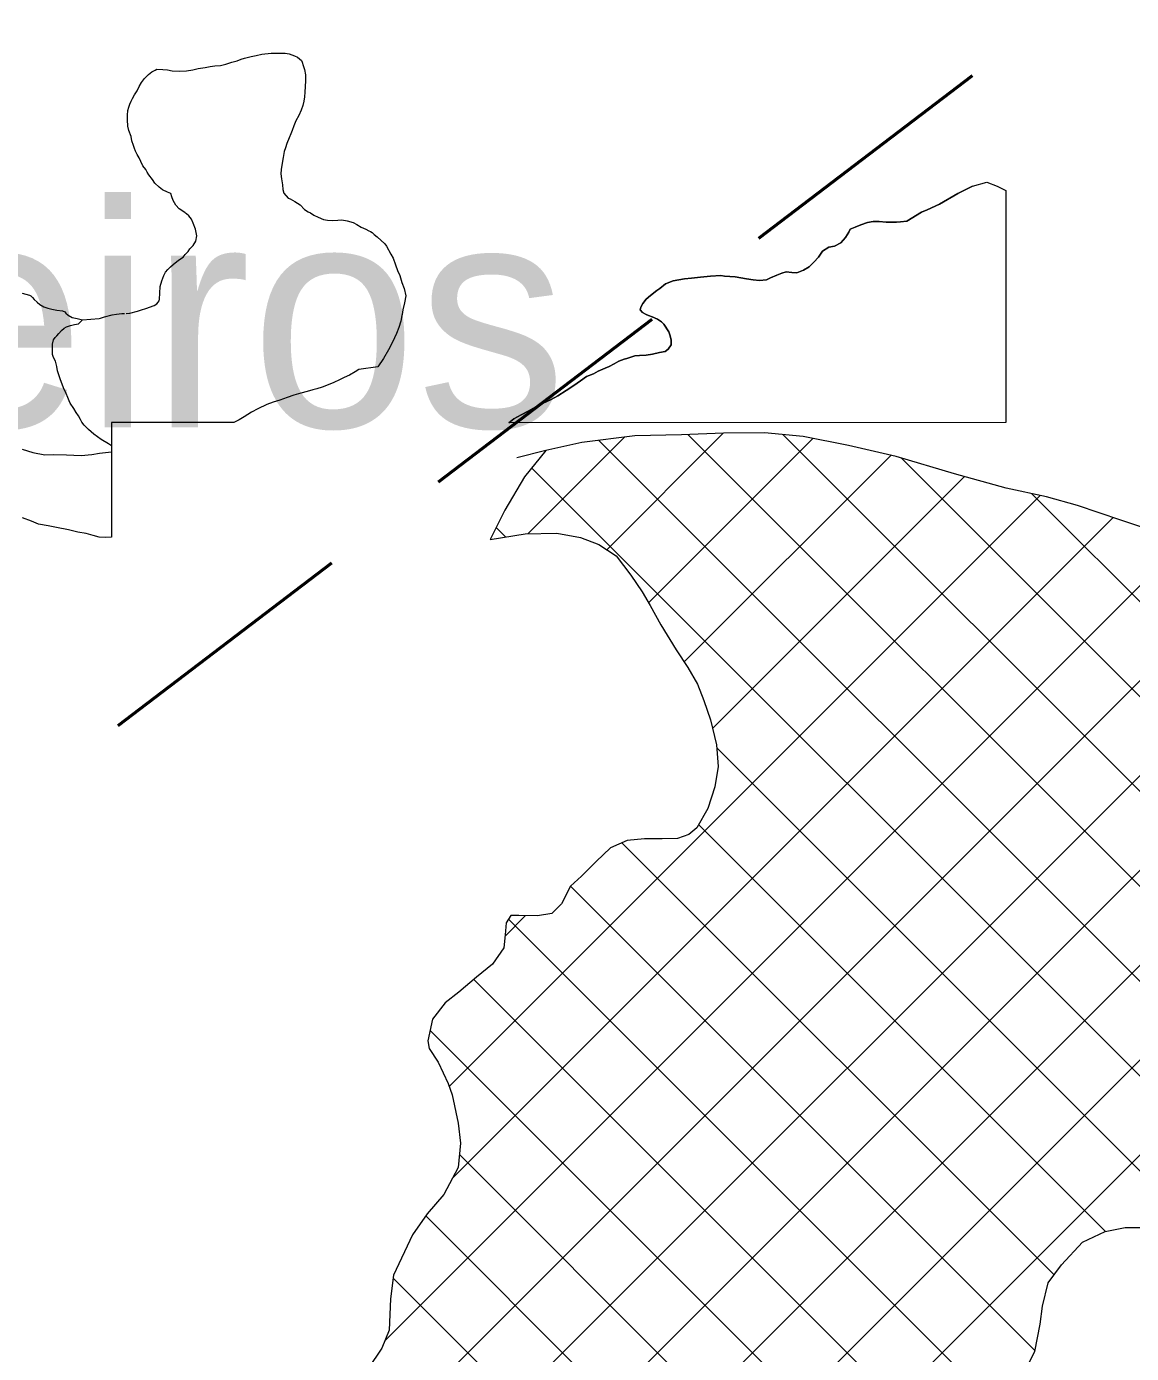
# Model space of a CAD drawing. Extents: x -1643653 to 4543381, y 1624270 to 13878484.
# Drawn here: x 679810 to 682281, y 8949418 to 8952386 of the extents above; entities that cross this region are included whole.
import ezdxf

# ---------------------------------------------------------------- set-up
doc = ezdxf.new("R2010")
doc.units = 0
doc.header["$LTSCALE"] = 200
doc.linetypes.add('MEDIUM_DASHED', pattern=[4.5, 3, -1.5])
for name, color, linetype, lineweight in [('1', 7, 'Continuous', 13), ('24', 7, 'Continuous', 25), ('27', 7, 'Continuous', 53), ('29', 7, 'Continuous', 13)]:
    doc.layers.add(name, color=color, linetype=linetype, lineweight=lineweight)
doc.layers.add('41', color=7, linetype='Continuous')

msp = doc.modelspace()

# ---------------------------------------------------------------- linework, layer by layer
at = {"layer": '1', "lineweight": 25}
msp.add_spline([(814781, 9009175.5), (814787.2, 9009173.4), (814796.9, 9009173.4), (814799.4, 9009172.4), (814805.1, 9009174.5), (814805.6, 9009176.5), (814811.7, 9009179.5), (814811.7, 9009179.5), (814801.5, 9009181), (814790.7, 9009181.5), (814784.1, 9009183.1), (814777.4, 9009185.1), (814778.4, 9009175.5)], degree=3, dxfattribs=at)
at = {"layer": '24'}
msp.add_spline([(665209.5, 8949437.1), (665261.8, 8949907.3), (665888.8, 8950560.5), (666750.9, 8951187.5), (667665.3, 8951814.5), (668344.5, 8952363.1), (668788.7, 8952911.7), (669180.6, 8953564.9), (669154.4, 8954270.2), (669755.3, 8954662.1), (670486.8, 8955027.9), (671218.3, 8955785.5), (671166.1, 8956360.3), (671531.8, 8956726), (671479.6, 8956987.3), (670957.1, 8957405.3), (670695.8, 8957849.4), (671139.9, 8958502.5), (671845.3, 8959207.9), (672394, 8958789.9), (673047.1, 8959234), (673465.1, 8959834.9), (673177.7, 8960461.9), (673987.6, 8960749.3), (675163.2, 8960879.9), (676103.7, 8960906.1), (677253.2, 8961428.6), (677697.4, 8961559.2), (678115.4, 8962133.9), (678611.8, 8962369.1), (678820.8, 8962919.9), (679291, 8963704.1), (679918, 8964226.8), (679944.1, 8964697.3), (679709, 8965272.3), (679291, 8966004.2), (678115.4, 8966945.2)], degree=3, dxfattribs=at)
at = {"layer": '27', "linetype": 'MEDIUM_DASHED'}
msp.add_line((675717.3, 8947553.5), (684335.5, 8954109.5), dxfattribs=at)
at = {"layer": '29'}
for p, q in [((680930.9, 8951251.3), (681147.2, 8951467.7)), ((681107.5, 8951215.8), (681367.9, 8951476.2)), ((681200.9, 8951097.1), (681568.5, 8951464.7)), ((682831.5, 8949930.9), (681289.1, 8951473.4)), ((682940.7, 8950033.9), (681501.2, 8951473.3)), ((682678.6, 8949871.7), (681090.1, 8951460.2)), ((681280.6, 8950964.6), (681742.6, 8951426.6)), ((683031.4, 8950155.3), (681766.3, 8951420.4)), ((682533.2, 8949805), (680939.6, 8951398.5)), ((681344, 8950815.9), (681907.2, 8951379.1)), ((680755.5, 8950015.3), (682076.8, 8951336.6)), ((683239.9, 8950158.9), (682058.2, 8951340.6)), ((680762.5, 8949810.1), (682240, 8951287.7)), ((680881.9, 8951244.1), (680860.5, 8951265.5)), ((680611.8, 8949447.3), (682399.1, 8951234.6)), ((680656.7, 8949280), (682559.7, 8951183.1)), ((680748.7, 8949159.9), (682714, 8951125.2)), ((680311.8, 8948510.9), (682868.8, 8951067.9)), ((680515.3, 8948502.2), (683024.1, 8951011)), ((680651.5, 8948426.3), (683126, 8950900.8)), ((680396.1, 8947958.8), (683224.9, 8950787.6)), ((682397.4, 8949728.6), (681353.6, 8950772.5)), ((682222.7, 8949691.2), (681313, 8950600.9)), ((682107.7, 8949594), (681141.4, 8950560.3)), ((682065.3, 8949424.4), (681026.6, 8950463)), ((680880, 8950351.8), (680925.6, 8950397.5)), ((681979.8, 8949297.7), (680888, 8950389.5)), ((681978.4, 8949086.9), (680810.6, 8950254.7)), ((681883.7, 8948969.5), (680712.7, 8950140.5)), ((681811.4, 8948829.7), (680778, 8949863.1)), ((681804.9, 8948624), (680703, 8949725.9)), ((681806.6, 8948410.2), (680629.9, 8949586.9))]:
    msp.add_line(p, q, dxfattribs=at)
for points in [[(680033.1, 8951744.2), (680041.3, 8951744.5), (680058.1, 8951749.2), (680067, 8951752.3), (680076.8, 8951755.2), (680095.4, 8951762.2), (680101.3, 8951765.4), (680104.8, 8951769.1), (680106.6, 8951772.3), (680107.2, 8951775.9), (680107.9, 8951789.1), (680108.9, 8951804.1), (680112.9, 8951816.7), (680117.1, 8951828.8), (680121, 8951836.7), (680126.1, 8951842.7), (680132, 8951848.3), (680137.7, 8951853.8), (680149.6, 8951863.4), (680160, 8951870.1), (680165, 8951875.6), (680171.5, 8951882.9), (680175.3, 8951888.3), (680182.5, 8951895.8), (680188.4, 8951906), (680191.2, 8951917.3), (680187.8, 8951932.8), (680182.7, 8951946.1), (680179.1, 8951954.7), (680173.2, 8951962), (680167.7, 8951966.7), (680165.9, 8951968.1), (680164.2, 8951969.7), (680151.6, 8951978.3), (680144.2, 8951986.5), (680137.9, 8951996.5), (680134.7, 8952004.8), (680132.8, 8952012.1), (680125.3, 8952015), (680114.1, 8952020.5), (680107, 8952026.7), (680097, 8952035.6), (680091.4, 8952043.8), (680083.7, 8952054.2), (680079.5, 8952060), (680077, 8952066), (680070.5, 8952074.5), (680065.4, 8952083.9), (680062.2, 8952092.2), (680057.5, 8952099.4), (680053.8, 8952107.3), (680051.2, 8952113.3), (680049.3, 8952119.7), (680045.9, 8952130), (680043.8, 8952139.5), (680038.5, 8952153.2), (680036.7, 8952163), (680036.1, 8952177.3), (680036, 8952187.7), (680036.9, 8952197.6), (680038.7, 8952205.4), (680041.2, 8952212.3), (680044.2, 8952218.8), (680047.3, 8952224.9), (680051.7, 8952232.8), (680057.1, 8952241.6), (680061.6, 8952251.8), (680067.3, 8952260.8), (680074.2, 8952269.3), (680078.5, 8952274.1), (680083.1, 8952278.4), (680089.9, 8952284.2), (680097.4, 8952288.5), (680101.8, 8952290.2), (680115, 8952289.7), (680125.6, 8952288.6), (680136, 8952286.7), (680151.6, 8952285.9), (680167.6, 8952287), (680181.8, 8952289.2), (680194, 8952291.9), (680209.3, 8952294.3), (680220.4, 8952296.2), (680231.4, 8952298.1), (680244.1, 8952298.8), (680255.8, 8952301.4), (680268.8, 8952305.8), (680281.1, 8952309.2), (680289.9, 8952312.8), (680297.6, 8952315), (680306.4, 8952317.1), (680312.7, 8952318.6), (680323.6, 8952320.6), (680336.5, 8952323.7), (680357, 8952325.8), (680368.7, 8952326.5), (680380.7, 8952325.9), (680388.6, 8952326.3), (680397.6, 8952324.7), (680409, 8952320.5), (680416.3, 8952316.9)], [(680033.1, 8951744.2), (680041.3, 8951744.5), (680058.1, 8951749.2), (680067, 8951752.3), (680076.8, 8951755.2), (680095.4, 8951762.2), (680101.3, 8951765.4), (680104.8, 8951769.1), (680106.6, 8951772.3), (680107.2, 8951775.9), (680107.9, 8951789.1), (680108.9, 8951804.1), (680112.9, 8951816.7), (680117.1, 8951828.8), (680121, 8951836.7), (680126.1, 8951842.7), (680132, 8951848.3), (680137.7, 8951853.8), (680149.6, 8951863.4), (680160, 8951870.1), (680165, 8951875.6), (680171.5, 8951882.9), (680175.3, 8951888.3), (680182.5, 8951895.8), (680188.4, 8951906), (680191.2, 8951917.3), (680187.8, 8951932.8), (680182.7, 8951946.1), (680179.1, 8951954.7), (680173.2, 8951962), (680167.7, 8951966.7), (680165.9, 8951968.1), (680164.2, 8951969.7), (680151.6, 8951978.3), (680144.2, 8951986.5), (680137.9, 8951996.5), (680134.7, 8952004.8), (680132.8, 8952012.1), (680125.3, 8952015), (680114.1, 8952020.5), (680107, 8952026.7), (680097, 8952035.6), (680091.4, 8952043.8), (680083.7, 8952054.2), (680079.5, 8952060), (680077, 8952066), (680070.5, 8952074.5), (680065.4, 8952083.9), (680062.2, 8952092.2), (680057.5, 8952099.4), (680053.8, 8952107.3), (680051.2, 8952113.3), (680049.3, 8952119.7), (680045.9, 8952130), (680043.8, 8952139.5), (680038.5, 8952153.2), (680036.7, 8952163), (680036.1, 8952177.3), (680036, 8952187.7), (680036.9, 8952197.6), (680038.7, 8952205.4), (680041.2, 8952212.3), (680044.2, 8952218.8), (680047.3, 8952224.9), (680051.7, 8952232.8), (680057.1, 8952241.6), (680061.6, 8952251.8), (680067.3, 8952260.8), (680074.2, 8952269.3), (680078.5, 8952274.1), (680083.1, 8952278.4), (680089.9, 8952284.2), (680097.4, 8952288.5), (680101.8, 8952290.2), (680115, 8952289.7), (680125.6, 8952288.6), (680136, 8952286.7), (680151.6, 8952285.9), (680167.6, 8952287), (680181.8, 8952289.2), (680194, 8952291.9), (680209.3, 8952294.3), (680220.4, 8952296.2), (680231.4, 8952298.1), (680244.1, 8952298.8), (680255.8, 8952301.4), (680268.8, 8952305.8), (680281.1, 8952309.2), (680289.9, 8952312.8), (680297.6, 8952315), (680306.4, 8952317.1), (680312.7, 8952318.6), (680323.6, 8952320.6), (680336.5, 8952323.7), (680357, 8952325.8), (680368.7, 8952326.5), (680380.7, 8952325.9), (680388.6, 8952326.3), (680397.6, 8952324.7), (680409, 8952320.5), (680416.3, 8952316.9)], [(680416.3, 8952316.9), (680424.6, 8952310), (680426.7, 8952305.8), (680428.9, 8952298.6), (680431.5, 8952289.4), (680433.6, 8952277.6), (680433.8, 8952264.5)], [(680416.3, 8952316.9), (680424.6, 8952310), (680426.7, 8952305.8), (680428.9, 8952298.6), (680431.5, 8952289.4), (680433.6, 8952277.6), (680433.8, 8952264.5)], [(680433.8, 8952264.5), (680433.2, 8952251.3), (680432.4, 8952239.3), (680431.6, 8952228.2), (680430.2, 8952218.7), (680427.8, 8952209.1), (680424.4, 8952198.5), (680418.7, 8952186.9), (680412.6, 8952174.9), (680408, 8952163.9), (680403.8, 8952153.5), (680400.9, 8952146.1), (680397.4, 8952136.9), (680392.4, 8952124.3), (680389.2, 8952114.2), (680386.5, 8952106.4), (680384, 8952092.5), (680381.4, 8952080.2), (680379.2, 8952065.7), (680378.8, 8952056.3), (680379.9, 8952045), (680382.1, 8952032), (680383, 8952021.4), (680385.4, 8952012.7), (680395.3, 8952002), (680399.9, 8952000.2), (680409.7, 8951994.6), (680422.2, 8951986.6), (680431.9, 8951976.5), (680439.5, 8951971.3), (680445.1, 8951968.8), (680452.4, 8951963.8), (680462.3, 8951959.7), (680474.2, 8951954.1), (680483, 8951952.7), (680494, 8951951.8), (680506, 8951952.7), (680515, 8951953.1), (680527.2, 8951951.2), (680540.4, 8951947.8), (680548.4, 8951943.2), (680558.1, 8951937.2), (680568.5, 8951932.7), (680575.8, 8951928.6), (680579.3, 8951927), (680583.3, 8951924.8), (680587.5, 8951920.7), (680594.1, 8951915.4), (680611.4, 8951899.4)], [(680433.8, 8952264.5), (680433.2, 8952251.3), (680432.4, 8952239.3), (680431.6, 8952228.2), (680430.2, 8952218.7), (680427.8, 8952209.1), (680424.4, 8952198.5), (680418.7, 8952186.9), (680412.6, 8952174.9), (680408, 8952163.9), (680403.8, 8952153.5), (680400.9, 8952146.1), (680397.4, 8952136.9), (680392.4, 8952124.3), (680389.2, 8952114.2), (680386.5, 8952106.4), (680384, 8952092.5), (680381.4, 8952080.2), (680379.2, 8952065.7), (680378.8, 8952056.3), (680379.9, 8952045), (680382.1, 8952032), (680383, 8952021.4), (680385.4, 8952012.7), (680395.3, 8952002), (680399.9, 8952000.2), (680409.7, 8951994.6), (680422.2, 8951986.6), (680431.9, 8951976.5), (680439.5, 8951971.3), (680445.1, 8951968.8), (680452.4, 8951963.8), (680462.3, 8951959.7), (680474.2, 8951954.1), (680483, 8951952.7), (680494, 8951951.8), (680506, 8951952.7), (680515, 8951953.1), (680527.2, 8951951.2), (680540.4, 8951947.8), (680548.4, 8951943.2), (680558.1, 8951937.2), (680568.5, 8951932.7), (680575.8, 8951928.6), (680579.3, 8951927), (680583.3, 8951924.8), (680587.5, 8951920.7), (680594.1, 8951915.4), (680611.4, 8951899.4)], [(681925.4, 8952028.8), (681892.5, 8952012.4), (681851.9, 8951988.3), (681823.9, 8951976.1)], [(681823.9, 8951976.1), (681851.9, 8951988.3), (681892.5, 8952012.4), (681925.4, 8952028.8)], [(681925.4, 8952028.8), (681925.4, 8952028.8), (681925.4, 8952028.8), (681925.4, 8952028.8), (681925.4, 8952028.8), (681925.4, 8952028.8), (681925.4, 8952028.8), (681957.7, 8952037.5), (681980.3, 8952028.6), (682000, 8952019.1)], [(681925.4, 8952028.8), (681925.4, 8952028.8), (681925.4, 8952028.8), (681925.4, 8952028.8), (681925.4, 8952028.8), (681925.4, 8952028.8), (681925.4, 8952028.8), (681957.7, 8952037.5), (681980.3, 8952028.6), (682000, 8952019.1)], [(682000, 8952019.1), (682000, 8951500.1), (680888.6, 8951499.2)], [(681823.9, 8951976.1), (681811.3, 8951970.6), (681778.9, 8951950.6), (681764.3, 8951949.2), (681755.7, 8951948.3), (681743, 8951948.2), (681732.2, 8951948.3), (681717, 8951949.8), (681703.2, 8951949.9), (681690.4, 8951947.6), (681675.7, 8951942.5), (681662.9, 8951937.2), (681652.1, 8951932.3), (681649.1, 8951925.5), (681641.4, 8951913.6), (681631.1, 8951901.9), (681616.5, 8951894.7), (681604.3, 8951892.6), (681590.2, 8951883.6), (681580.9, 8951869.7), (681570.8, 8951858.7), (681560.5, 8951848.2), (681547.5, 8951840.6), (681532.2, 8951834.7), (681521.3, 8951835.5), (681508.7, 8951837.4), (681499.3, 8951834), (681488.2, 8951829.8), (681473.9, 8951823.5), (681464.9, 8951819.1), (681449.4, 8951817.5), (681434.7, 8951819.1), (681419.8, 8951821.8), (681395, 8951825.8), (681370.6, 8951827.6), (681362.8, 8951828.7), (681339.5, 8951827.7), (681317.5, 8951824.9), (681297.1, 8951822.7), (681281.2, 8951821.3), (681255.9, 8951817.1), (681238.6, 8951810.4), (681225.9, 8951800.2), (681219.7, 8951795.1), (681205, 8951784.5), (681195.6, 8951776.3), (681188.3, 8951766.2), (681183.6, 8951758.1), (681181.9, 8951752.3), (681187.3, 8951746.4), (681195.6, 8951741.6), (681201, 8951739.5)], [(681201, 8951739.5), (681195.6, 8951741.6), (681187.3, 8951746.4), (681181.9, 8951752.3), (681183.6, 8951758.1), (681188.3, 8951766.2), (681195.6, 8951776.3), (681205, 8951784.5), (681219.7, 8951795.1), (681225.9, 8951800.2), (681238.6, 8951810.4), (681255.9, 8951817.1), (681281.2, 8951821.3), (681297.1, 8951822.7), (681317.5, 8951824.9), (681339.5, 8951827.7), (681362.8, 8951828.7), (681370.6, 8951827.6), (681395, 8951825.8), (681419.8, 8951821.8), (681434.7, 8951819.1), (681449.4, 8951817.5), (681464.9, 8951819.1), (681473.9, 8951823.5), (681488.2, 8951829.8), (681499.3, 8951834), (681508.7, 8951837.4), (681521.3, 8951835.5), (681532.2, 8951834.7), (681547.5, 8951840.6), (681560.5, 8951848.2), (681570.8, 8951858.7), (681580.9, 8951869.7), (681590.2, 8951883.6), (681604.3, 8951892.6), (681616.5, 8951894.7), (681631.1, 8951901.9), (681641.4, 8951913.6), (681649.1, 8951925.5), (681652.1, 8951932.3), (681662.9, 8951937.2), (681675.7, 8951942.5), (681690.4, 8951947.6), (681703.2, 8951949.9), (681717, 8951949.8), (681732.2, 8951948.3), (681743, 8951948.2), (681755.7, 8951948.3), (681764.3, 8951949.2), (681778.9, 8951950.6), (681811.3, 8951970.6), (681823.9, 8951976.1)], [(680611.4, 8951899.4), (680615.3, 8951894.5), (680624.5, 8951876.9), (680629.7, 8951867.8), (680635.3, 8951853.1), (680639.8, 8951840.2), (680644.5, 8951828.6), (680649.6, 8951813.1), (680654.4, 8951799.8), (680658.1, 8951783.2), (680655.5, 8951767.7), (680651.5, 8951752.3), (680649.9, 8951741.8)], [(680611.4, 8951899.4), (680615.3, 8951894.5), (680624.5, 8951876.9), (680629.7, 8951867.8), (680635.3, 8951853.1), (680639.8, 8951840.2), (680644.5, 8951828.6), (680649.6, 8951813.1), (680654.4, 8951799.8), (680658.1, 8951783.2), (680655.5, 8951767.7), (680651.5, 8951752.3), (680649.9, 8951741.8)], [(679800.4, 8951789.5), (679816.4, 8951785.2), (679819.8, 8951783.1), (679823.1, 8951780.1), (679827.4, 8951775), (679833.6, 8951769.1), (679839.5, 8951764), (679849.1, 8951759.1), (679857.8, 8951755.9), (679867, 8951753.3), (679878, 8951751.5), (679890.7, 8951749.7), (679895.5, 8951747.5), (679897.9, 8951744.8)], [(679800.4, 8951789.5), (679816.4, 8951785.2), (679819.8, 8951783.1), (679823.1, 8951780.1), (679827.4, 8951775), (679833.6, 8951769.1), (679839.5, 8951764), (679849.1, 8951759.1), (679857.8, 8951755.9), (679867, 8951753.3), (679878, 8951751.5), (679890.7, 8951749.7), (679895.5, 8951747.5), (679897.9, 8951744.8)], [(680000, 8951447.9), (679993.6, 8951452.2), (679976.8, 8951461.9), (679960.5, 8951474.3), (679948.9, 8951484.8), (679938.9, 8951494.1), (679934.1, 8951500.6), (679930.8, 8951506.8), (679926, 8951515.1), (679921, 8951522.6), (679915.7, 8951531.5), (679908, 8951543.2), (679905.3, 8951549), (679902.6, 8951556.2), (679898.5, 8951565), (679893.1, 8951577.4), (679890.1, 8951586.1), (679886.2, 8951595.7), (679882, 8951606.7), (679879.4, 8951615.7), (679877.6, 8951625.5), (679874.6, 8951637), (679870.2, 8951645.2), (679868.1, 8951652.6), (679867.9, 8951662.3), (679868.2, 8951675.5), (679870.7, 8951685.2), (679870.7, 8951685.2), (679873.8, 8951690.4), (679873.8, 8951690.4), (679877.6, 8951694), (679882.4, 8951699.6), (679888.2, 8951706), (679893.9, 8951711), (679899.5, 8951713.9), (679908.2, 8951716.8), (679917.7, 8951719), (679926.2, 8951721.2), (679935.5, 8951729.6)], [(679898.1, 8951744.6), (679903.1, 8951740.1), (679911.9, 8951735.2), (679923, 8951733.1), (679935.5, 8951729.6), (679935.5, 8951729.6), (679935.5, 8951729.6)], [(679898.1, 8951744.6), (679903.1, 8951740.1), (679911.9, 8951735.2), (679923, 8951733.1), (679935.5, 8951729.6), (679935.5, 8951729.6), (679935.5, 8951729.6)], [(679935.5, 8951729.6), (679972.2, 8951732.5), (679975.4, 8951733.5), (679984.2, 8951736.2), (680001.4, 8951741.2), (680011.2, 8951742.7), (680023.1, 8951743.8), (680029, 8951744.1)], [(679935.5, 8951729.6), (679972.2, 8951732.5), (679975.4, 8951733.5), (679984.2, 8951736.2), (680001.4, 8951741.2), (680011.2, 8951742.7), (680023.1, 8951743.8), (680029, 8951744.1)], [(680649.9, 8951741.8), (680649.6, 8951739.2), (680646.8, 8951726.8), (680642.8, 8951712.4), (680637.2, 8951699.4), (680628.5, 8951679.7), (680619.3, 8951662.9), (680608.1, 8951643.5), (680596, 8951624.7), (680552.8, 8951618.5), (680544.9, 8951613.7), (680532.2, 8951606.2), (680520.7, 8951600.7), (680510.1, 8951595.5), (680497.6, 8951589.4), (680484.7, 8951584.2), (680471.2, 8951578.9), (680459, 8951575.8), (680450.3, 8951573.1), (680437.5, 8951569.6), (680423.6, 8951565.9), (680408.1, 8951561.4), (680392.9, 8951555.8), (680376.4, 8951550.5), (680361.7, 8951545.5), (680347.5, 8951540.3), (680327.3, 8951531.1), (680313.4, 8951523), (680296.5, 8951513.1), (680285.6, 8951505.8), (680273.7, 8951500)], [(680649.9, 8951741.8), (680649.6, 8951739.2), (680646.8, 8951726.8), (680642.8, 8951712.4), (680637.2, 8951699.4), (680628.5, 8951679.7), (680619.3, 8951662.9), (680608.1, 8951643.5), (680596, 8951624.7), (680552.8, 8951618.5), (680544.9, 8951613.7), (680532.2, 8951606.2), (680520.7, 8951600.7), (680510.1, 8951595.5), (680497.6, 8951589.4), (680484.7, 8951584.2), (680471.2, 8951578.9), (680459, 8951575.8), (680450.3, 8951573.1), (680437.5, 8951569.6), (680423.6, 8951565.9), (680408.1, 8951561.4), (680392.9, 8951555.8), (680376.4, 8951550.5), (680361.7, 8951545.5), (680347.5, 8951540.3), (680327.3, 8951531.1), (680313.4, 8951523), (680296.5, 8951513.1), (680285.6, 8951505.8), (680273.7, 8951500)], [(681201, 8951739.5), (681208.8, 8951736.6), (681221.2, 8951731.5), (681229.7, 8951725.1), (681235.3, 8951720.2), (681246, 8951702.8), (681248.8, 8951696.3), (681251.8, 8951685.3), (681251.6, 8951674.1), (681245, 8951663.9), (681238.4, 8951659.2), (681225.5, 8951657), (681210, 8951653.3), (681196, 8951650.9), (681180.8, 8951649.8), (681170.2, 8951649.1), (681152.3, 8951643.4), (681146.8, 8951642.1), (681134.7, 8951637.2), (681124.2, 8951631.4), (681112.9, 8951625.4), (681103.8, 8951621.6), (681088.4, 8951615.1), (681077.9, 8951609.3), (681061.9, 8951602.7), (681048.8, 8951593.3), (681034, 8951583.2), (681016.4, 8951571.6), (680998.5, 8951559.9), (680983.4, 8951551.8), (680963.8, 8951542.5), (680948.7, 8951535.3), (680931.6, 8951525.2), (680916.2, 8951517.1), (680900.1, 8951508.1), (680888.6, 8951499.2)], [(680888.6, 8951499.2), (680900.1, 8951508.1), (680916.2, 8951517.1), (680931.6, 8951525.2), (680948.7, 8951535.3), (680963.8, 8951542.5), (680983.4, 8951551.8), (680998.5, 8951559.9), (681016.4, 8951571.6), (681034, 8951583.2), (681048.8, 8951593.3), (681061.9, 8951602.7), (681077.9, 8951609.3), (681088.4, 8951615.1), (681103.8, 8951621.6), (681112.9, 8951625.4), (681124.2, 8951631.4), (681134.7, 8951637.2), (681146.8, 8951642.1), (681152.3, 8951643.4), (681170.2, 8951649.1), (681180.8, 8951649.8), (681196, 8951650.9), (681210, 8951653.3), (681225.5, 8951657), (681238.4, 8951659.2), (681245, 8951663.9), (681251.6, 8951674.1), (681251.8, 8951685.3), (681248.8, 8951696.3), (681246, 8951702.8), (681235.3, 8951720.2), (681229.7, 8951725.1), (681221.2, 8951731.5), (681208.8, 8951736.6), (681201, 8951739.5)], [(680273.7, 8951500.1), (680000, 8951500.1), (680000, 8951448), (680000, 8951243.8)], [(682370.8, 8951243.6), (682256.7, 8951282.1), (682160.3, 8951314.3), (682090.6, 8951333.6), (682000.5, 8951353), (681885.1, 8951385.2), (681754.5, 8951423.9), (681647.9, 8951448.4), (681546.4, 8951469.2), (681460.1, 8951477.2), (681368.6, 8951476.3), (681274.7, 8951472.8), (681170.5, 8951470.7), (681051.5, 8951455.1), (680971, 8951437.3), (680906.2, 8951421)], [(679800.5, 8951440.7), (679824.4, 8951432.9), (679851.2, 8951428.2), (679870.9, 8951428.4), (679899.4, 8951428.2), (679932.4, 8951426.6), (679955.9, 8951428.7), (679973.1, 8951431.9), (680000, 8951434.7)], [(680971, 8951437.3), (680923.7, 8951378.8), (680879.6, 8951304), (680847, 8951238.4)], [(680000, 8951243.8), (679986.1, 8951242.9), (679972.4, 8951243.8), (679959, 8951247.8), (679943.8, 8951252.3), (679924.7, 8951254.7), (679903.9, 8951260.4), (679876.9, 8951265.2), (679858.2, 8951268.8), (679837, 8951273.1), (679821.3, 8951279.2), (679800.7, 8951287)], [(680000, 8951243.8), (679986.1, 8951242.9), (679972.4, 8951243.8), (679959, 8951247.8), (679943.8, 8951252.3), (679924.7, 8951254.7), (679903.9, 8951260.4), (679876.9, 8951265.2), (679858.2, 8951268.8), (679837, 8951273.1), (679821.3, 8951279.2), (679800.7, 8951287)], [(680847, 8951238.4), (680925.2, 8951251.2), (680995.7, 8951253), (681048.9, 8951242.7), (681089.7, 8951227.7), (681128.8, 8951201.7), (681161.6, 8951158.7), (681186.8, 8951121.5), (681204.5, 8951090.9), (681228.5, 8951047.6), (681262.5, 8950991.6), (681289, 8950952.1), (681310.4, 8950915.2), (681324.3, 8950878.3), (681339.3, 8950835.1), (681353.1, 8950779.2), (681356.7, 8950730.9), (681348.9, 8950685.2), (681333.4, 8950637), (681309.1, 8950594), (681291.3, 8950578.8), (681265.8, 8950570), (681231.6, 8950568.9), (681192.2, 8950569.1), (681152.8, 8950565.4), (681115.9, 8950549.1), (681084.1, 8950518.7), (681050.9, 8950485.8), (681026.7, 8950463.1), (681006.2, 8950423.8), (680984.5, 8950402.3), (680952.8, 8950397.3), (680910.8, 8950397.5), (680893.1, 8950397.6), (680882.8, 8950381.1), (680880.2, 8950354.5), (680877.5, 8950325.3), (680852, 8950288.6), (680816.3, 8950259.5), (680776.8, 8950226.6), (680746.2, 8950202.6), (680718.2, 8950165.9), (680707.8, 8950117.7), (680710.2, 8950099.9), (680730.5, 8950069.4), (680753.1, 8950022.3), (680761.9, 8949996.9), (680775.6, 8949933.3), (680780.5, 8949888.8), (680775.2, 8949834.3), (680743.2, 8949773.4), (680706.2, 8949730.4), (680673, 8949683.6), (680630.7, 8949593.6), (680624.1, 8949540.3), (680621.3, 8949470.5), (680604.6, 8949429.9), (680574, 8949384.3)], [(682045.7, 8949384.6), (682064.9, 8949422.6), (682076.6, 8949483.5), (682081.8, 8949524.1), (682094.8, 8949576.1), (682124.1, 8949616.6), (682171.3, 8949667.2), (682222.2, 8949691.2), (682267, 8949700.2), (682326.4, 8949699.6)]]:
    msp.add_lwpolyline(points, dxfattribs=at)

# ---------------------------------------------------------------- texts
at = {"layer": '41'}
msp.add_text('Carneiros', height=500, dxfattribs=at).set_placement((678119, 8951489.4))

doc.saveas('drawing.dxf')
